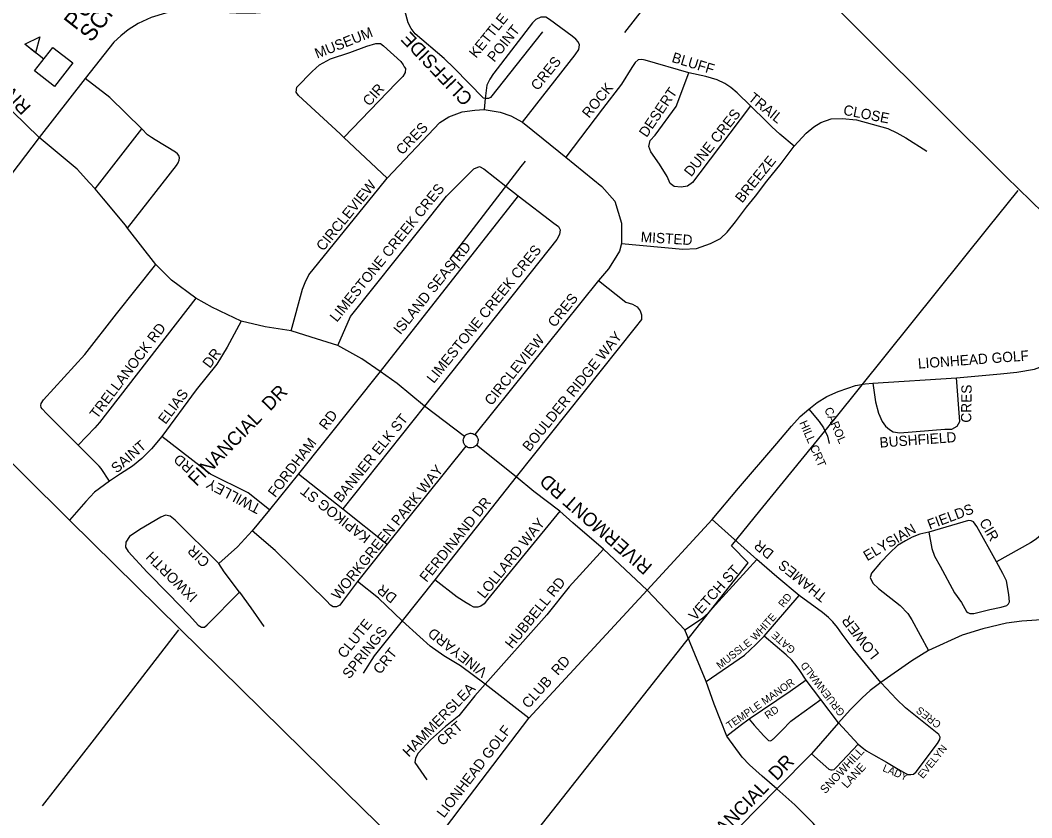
# Model space of a CAD drawing. Extents: x 586326 to 623965, y 4819854 to 4857850.
# Drawn here: x 595945 to 597455, y 4831572 to 4832762 of the extents above; entities that cross this region are included whole.
import ezdxf

# ---------------------------------------------------------------- set-up
doc = ezdxf.new("R2010")
doc.units = 0
for name, color, linetype in [('Lots_Concessions', 7, 'Continuous'), ('Major Rds and Hwys', 7, 'Continuous'), ('Minor Rd Lbls', 7, 'Continuous'), ('Minor Rds', 7, 'Continuous'), ('Private Rd Lbls', 7, 'Continuous'), ('Private Rds', 7, 'Continuous'), ('Proposed Minor Rds', 7, 'Continuous'), ('Proposed Rd Lbls', 7, 'Continuous'), ('Proposed Secondary Rds', 7, 'Continuous'), ('School Syms_Lbls', 7, 'Continuous')]:
    doc.layers.add(name, color=color, linetype=linetype)

msp = doc.modelspace()

# ---------------------------------------------------------------- linework, layer by layer
at = {"layer": 'Lots_Concessions'}
for p, q in [((596847.2, 4832744), (596908, 4832822.5)), ((596586.7, 4832406.3), (596692.8, 4832543.9)), ((596692.8, 4832543.9), (596699, 4832552)), ((597389, 4832452), (597434.4, 4832508.3)), ((597161.5, 4832167.9), (597389, 4832452)), ((596586.7, 4832406.3), (596600.7, 4832392.3)), ((597049, 4832030.3), (597161.5, 4832167.9)), ((597006.8, 4831977.9), (597049, 4832030.3)), ((597031.4, 4831952.5), (597006.8, 4831977.9)), ((596616.5, 4831426.8), (597031.4, 4831952.5)), ((596055.6, 4831689.7), (596181.5, 4831852.5)), ((595978.3, 4831590.2), (596055.6, 4831689.7))]:
    msp.add_line(p, q, dxfattribs=at)
at = {"layer": 'Major Rds and Hwys'}
for points in [[(597416.6, 4832528.7), (597001.7, 4832942.3), (596973.6, 4832970), (596862.2, 4833079.8)], [(596502.7, 4832838.1), (596461.5, 4832820.5), (596436.6, 4832808.3), (596409.9, 4832797.3), (596378.6, 4832786.7), (596349, 4832778.9), (596324.5, 4832774.9), (596296.8, 4832772.8), (596267.3, 4832773.1), (596246.6, 4832773.9), (596205.7, 4832777.2), (596195.4, 4832777.5), (596174.9, 4832775.3), (596161.7, 4832772.9), (596140.3, 4832766.4), (596121, 4832757.5), (596105.8, 4832747.9), (596095.1, 4832739.3), (596084.8, 4832729.8), (596041.7, 4832675.4)], [(596041.7, 4832675.4), (595973.4, 4832587.2)], [(595973.4, 4832587.2), (595898.8, 4832490.5), (595858.3, 4832438.3)], [(597600.8, 4832349.8), (597416.6, 4832528.7)], [(596018.4, 4832016.4), (595742.3, 4832290.1)], [(596086, 4831949.9), (596018.4, 4832016.4)], [(596539.8, 4831504.4), (596458.2, 4831583.4), (596182.6, 4831854.7), (596086, 4831949.9)]]:
    msp.add_lwpolyline(points, dxfattribs=at)
at = {"layer": 'Minor Rds'}
for points in [[(597342.4, 4832228.8), (597408.2, 4832234.8), (597432.4, 4832237.1), (597458.7, 4832241.6), (597482.8, 4832250.6), (597485, 4832251.9)], [(597217.3, 4832220.6), (597221.5, 4832192.8), (597226.1, 4832176.1), (597231.3, 4832163.7), (597236.4, 4832156.6), (597242.4, 4832151.5), (597247.7, 4832148.2), (597257.9, 4832146.8), (597324.8, 4832152), (597335.3, 4832152.1), (597343.2, 4832156.4), (597347.3, 4832163.5), (597342.4, 4832228.8)], [(597217.3, 4832220.6), (597342.4, 4832228.8)], [(597121.8, 4832181.8), (597134.4, 4832191.7), (597149, 4832201.1), (597166, 4832208.5), (597180.2, 4832213.5), (597191.8, 4832217.2), (597206.1, 4832219.8), (597217.3, 4832220.6)], [(596977.6, 4832017.3), (597017.2, 4832064), (597074, 4832130.9), (597096.2, 4832156.7), (597109.3, 4832171.2), (597121.8, 4832181.8)], [(597121.8, 4832181.8), (597137.3, 4832163.5), (597144.1, 4832153.9), (597150.1, 4832141.7), (597152.3, 4832130.7)], [(596880.9, 4831911.7), (596977.6, 4832017.3)], [(597044.6, 4831957.7), (596977.6, 4832017.3)], [(597401.9, 4831953.9), (597372.7, 4832007), (597368, 4832013.6), (597364.3, 4832015.5), (597360.2, 4832015.9), (597301.2, 4831998.3)], [(597553.1, 4831968.3), (597508.6, 4832011.9), (597504.5, 4832015.5), (597500, 4832016.7), (597496.3, 4832016.3), (597491.9, 4832014.2), (597461.2, 4831988), (597452.7, 4831982.4), (597401.9, 4831953.9)], [(597266.4, 4831985.5), (597254.4, 4831978.4), (597243, 4831967.4), (597228.8, 4831953), (597215.4, 4831937.3), (597213.5, 4831931), (597217.5, 4831922.2)], [(597301.2, 4831998.3), (597287.8, 4831995.5), (597276.3, 4831990.8), (597266.4, 4831985.5)], [(597301.2, 4831998.3), (597305.4, 4831974), (597309.8, 4831962.6), (597317.9, 4831947.9), (597339.6, 4831908.1), (597349.7, 4831893.3), (597357.3, 4831880.2), (597359.5, 4831878.3), (597362.4, 4831877.2), (597368.1, 4831877), (597392.1, 4831882.8), (597409.2, 4831886.7), (597417.3, 4831889.1), (597419.8, 4831891.3), (597421.4, 4831894.2), (597420.6, 4831905.2), (597417, 4831926), (597411.5, 4831936.9), (597401.9, 4831953.9)], [(596936.7, 4831852.8), (596963.4, 4831870.1), (596972.1, 4831877.8), (596982.8, 4831889.8), (597044.6, 4831957.7)], [(597107.7, 4831904), (597074.1, 4831932), (597044.6, 4831957.7)], [(597217.5, 4831922.2), (597226.2, 4831914.3), (597258.5, 4831889.1), (597269.6, 4831877.2), (597275.9, 4831867.7), (597300.5, 4831821.9)], [(597055.3, 4831843.2), (597107.7, 4831904)], [(597229.5, 4831774.1), (597188.4, 4831824.2), (597172, 4831846.2), (597164.8, 4831856.1), (597157.7, 4831864.6), (597151.2, 4831871.2), (597142.4, 4831878.7), (597107.7, 4831904)], [(596968.8, 4831775.8), (597026.1, 4831815), (597042.7, 4831831), (597055.3, 4831843.2)], [(597117.8, 4831777.6), (597108.7, 4831792.1), (597103.1, 4831799.5), (597096.6, 4831807.2), (597088.4, 4831815.3), (597055.3, 4831843.2)], [(597140.1, 4831748.6), (597117.8, 4831777.6)], [(597195.7, 4831682.1), (597201.7, 4831677), (597208.2, 4831672.2), (597218.5, 4831665.9), (597238, 4831655.2), (597252.9, 4831646.3), (597269.2, 4831636.9), (597274.1, 4831636.6), (597278.2, 4831637.3), (597282, 4831640.9), (597314.2, 4831682.9), (597317.7, 4831689), (597317.8, 4831692.5), (597315.8, 4831696.4), (597310.9, 4831700.2), (597266.5, 4831736.5), (597253, 4831749.1), (597238.1, 4831765.3), (597229.5, 4831774.1)], [(597166.4, 4831713.7), (597140.1, 4831748.6)], [(597166.4, 4831713.7), (597195.7, 4831682.1)], [(597126.1, 4831667.8), (597151.8, 4831644.8), (597154.6, 4831643.7), (597156.9, 4831643.5), (597159.7, 4831644.2), (597163.3, 4831647.6), (597195.7, 4831682.1)]]:
    msp.add_lwpolyline(points, dxfattribs=at)
at = {"layer": 'Private Rds'}
for points in [[(596592.6, 4832690.9), (596577.8, 4832705.1), (596534.5, 4832742.1), (596528.5, 4832750.2), (596524, 4832758.7), (596502.7, 4832838.1)], [(596724.5, 4832745.1), (596646.7, 4832646.9), (596643.7, 4832645.8), (596638.8, 4832645.6)], [(596638.8, 4832645.6), (596636.5, 4832646.3), (596592.6, 4832690.9)]]:
    msp.add_lwpolyline(points, dxfattribs=at)
at = {"layer": 'Proposed Minor Rds'}
for points in [[(596694.5, 4832610.1), (596773.1, 4832710.7), (596778.6, 4832718.7), (596779.9, 4832725.7), (596777.8, 4832730.3), (596774, 4832734.2), (596768.7, 4832738.8), (596734.8, 4832763.3), (596729.2, 4832767), (596721.9, 4832767.2), (596714.3, 4832763.4), (596709.4, 4832758.5), (596651.6, 4832683.3), (596651.3, 4832682.7), (596645.7, 4832674.5), (596641.6, 4832665.5), (596638.8, 4832645.6)], [(596422.2, 4832592.8), (596360.2, 4832650), (596356.6, 4832655.2), (596357.9, 4832662.4), (596380.5, 4832686.1), (596391.4, 4832696), (596407.8, 4832704.6), (596436.9, 4832714.4), (596462.1, 4832723.7), (596475.6, 4832727.9), (596482.5, 4832727.7), (596486.9, 4832724)], [(596486.9, 4832724), (596512.9, 4832700.9), (596516.6, 4832695.9), (596518.2, 4832693.1)], [(596943, 4832684), (596877.6, 4832702.6), (596872.9, 4832703.8), (596867.5, 4832703.4), (596862.8, 4832699.5), (596858, 4832692.1), (596842.2, 4832666.9), (596813.9, 4832630.3), (596759.3, 4832558.3)], [(596518.2, 4832693.1), (596519.8, 4832690.4), (596519.6, 4832684.4), (596516, 4832678.4), (596505.9, 4832668.7), (596427.9, 4832587.5)], [(597035, 4832634.5), (596959.5, 4832534.5), (596948.6, 4832520.2), (596940.9, 4832515), (596931.4, 4832513.4), (596921.2, 4832514.1), (596915.1, 4832518.8), (596910.5, 4832529.1), (596899, 4832547.4), (596886, 4832565.8), (596883.3, 4832574), (596885.4, 4832582.8), (596892.8, 4832591), (596924.1, 4832633.8), (596943, 4832684)], [(597035, 4832634.5), (597014.9, 4832654.2), (597005.5, 4832662.2), (596996.5, 4832667.9), (596985, 4832673.4), (596968.3, 4832678.4), (596943, 4832684)], [(596126.3, 4832600.2), (596078.4, 4832646.9), (596041.7, 4832675.4)], [(596638.8, 4832645.6), (596637.6, 4832629)], [(597099.9, 4832574.7), (597078.8, 4832592.3), (597067, 4832603.2), (597058.6, 4832611.4), (597035, 4832634.5)], [(596492.7, 4832526.9), (596571, 4832610), (596584.6, 4832618.2), (596604.4, 4832625.7), (596623.4, 4832628.4), (596637.6, 4832629)], [(596637.6, 4832629), (596661.5, 4832625), (596677.2, 4832619.5), (596694.5, 4832610.1)], [(596694.5, 4832610.1), (596725.4, 4832585.4)], [(597129.5, 4832603.2), (597139.7, 4832609.6), (597155.2, 4832615.1), (597172, 4832615.7), (597193.3, 4832613.6), (597239.7, 4832600.6), (597253.3, 4832594.5), (597266.7, 4832587.1), (597298, 4832566.8)], [(596056.5, 4832510.7), (596126.3, 4832600.2)], [(596105.2, 4832452.1), (596178.3, 4832545.8), (596180.7, 4832549.8), (596182.2, 4832553.5), (596182.5, 4832557), (596181.5, 4832560.3), (596179.5, 4832563.1), (596176.8, 4832565.6), (596146.3, 4832584), (596140.8, 4832587.5), (596135, 4832591.6), (596126.3, 4832600.2)], [(596427.9, 4832587.5), (596422.2, 4832592.8)], [(597099.9, 4832574.7), (597118, 4832593.9), (597129.5, 4832603.2)], [(596492.7, 4832526.9), (596427.9, 4832587.5)], [(596725.5, 4832585.3), (596759.3, 4832558.3)], [(596842.5, 4832429.1), (596933.7, 4832420.9), (596954.1, 4832421.6), (596975.2, 4832429.1), (596990.1, 4832436.5), (597000.3, 4832446.1), (597012.6, 4832461.7), (597028.9, 4832483.5), (597042.5, 4832499.8), (597059.5, 4832522.3), (597080.6, 4832548.8), (597099.9, 4832574.7)], [(596759.3, 4832558.3), (596813.2, 4832514.1), (596832.3, 4832492.3), (596842.5, 4832459.7), (596842.5, 4832429.1)], [(596541.8, 4832450.5), (596581.2, 4832499.8), (596606.4, 4832525), (596622.1, 4832540.6), (596630.2, 4832544), (596636.9, 4832540.8), (596669.7, 4832514.8)], [(596480.2, 4832511.5), (596492.7, 4832526.9)], [(596669.7, 4832514.8), (596688.1, 4832500.2)], [(596349.5, 4832298.9), (596366, 4832360.9), (596370.2, 4832371.2), (596375.6, 4832382.3), (596480.2, 4832511.5)], [(596688.1, 4832500.2), (596482, 4832238.4)], [(596688.1, 4832500.2), (596741.4, 4832459.6), (596748.4, 4832454.5), (596750.7, 4832449.4), (596749.7, 4832442.7), (596745.9, 4832435.2), (596548.1, 4832186.5)], [(596419, 4832277), (596437.7, 4832320.2), (596541.8, 4832450.5)], [(596842.5, 4832429.1), (596839.4, 4832418), (596831.6, 4832404.7), (596823, 4832391.2), (596807.8, 4832373.9)], [(595984.1, 4832175.5), (595977.4, 4832182.4), (595976.1, 4832184.6), (595975.5, 4832187.3), (595976, 4832190.4), (595979.8, 4832195.8), (596041.1, 4832263.7), (596088.5, 4832324.3), (596147.4, 4832397.7)], [(596807.8, 4832373.9), (596623.4, 4832144)], [(596807.8, 4832373.9), (596849, 4832341.6), (596858.8, 4832338.6), (596865.8, 4832334.5), (596870.1, 4832328.6), (596872.4, 4832322.6), (596872, 4832315.7), (596862.9, 4832303.9), (596685, 4832080.9)], [(596207.1, 4832347.6), (596063.3, 4832162.2), (596056.2, 4832154.1), (596031.5, 4832128.4)], [(596274.5, 4832313.3), (596253.6, 4832274.4), (596238.6, 4832249), (596207.5, 4832211), (596156.5, 4832141)], [(596482, 4832238.4), (596360.3, 4832085.3)], [(596548.1, 4832186.5), (596426.2, 4832033.3)], [(596031.5, 4832128.4), (595984.1, 4832175.5)], [(596156.5, 4832141), (596140.8, 4832123), (596126.6, 4832108.6), (596112.4, 4832097.1), (596094.6, 4832085.3), (596078, 4832074.7)], [(596316.9, 4832031.9), (596285.3, 4832056.9), (596229, 4832085), (596156.5, 4832141)], [(596062.7, 4832096.7), (596031.5, 4832128.4)], [(596610.2, 4832126.6), (596492.7, 4831980.3)], [(596078, 4832074.7), (596065.6, 4832093.5), (596062.7, 4832096.7)], [(596360.3, 4832085.3), (596316.9, 4832031.9)], [(596360.3, 4832085.3), (596426.2, 4832033.3)], [(596685, 4832080.9), (596563.7, 4831927.4)], [(596078, 4832074.7), (596055.6, 4832057.9), (596043, 4832044.4), (596018.4, 4832016.4)], [(596316.9, 4832031.9), (596291.3, 4832000.4)], [(596426.2, 4832033.3), (596492.7, 4831980.3)], [(596241.1, 4831951.8), (596176.2, 4832016.5), (596168.5, 4832022.5), (596161.6, 4832023.8), (596154.8, 4832020.9), (596123.3, 4832002.3), (596123.2, 4832002.2), (596108.1, 4831992), (596102.4, 4831983.7), (596102, 4831975.8), (596106, 4831969.6), (596134.6, 4831938.7)], [(596750.2, 4832029.6), (596642.6, 4831897.7), (596637.3, 4831891.6), (596632.5, 4831888), (596627.8, 4831886.6), (596621.8, 4831886.7), (596616.5, 4831889.4), (596610.5, 4831893.1), (596597.2, 4831901.2), (596563.7, 4831927.4)], [(596291.3, 4832000.4), (596269.3, 4831976.6), (596241.1, 4831951.8)], [(596448.3, 4831924.8), (596425.8, 4831894.8), (596421.9, 4831889.6), (596416.8, 4831886.9), (596411.8, 4831887.2), (596407.9, 4831889.6), (596402.1, 4831895.8), (596325.6, 4831971.3), (596291.3, 4832000.4)], [(596492.7, 4831980.3), (596471.6, 4831953.9), (596448.3, 4831924.8)], [(596815.3, 4831973), (596764.4, 4831916.9), (596730.7, 4831875.1), (596638.8, 4831771.8)], [(596249.3, 4831939), (596241.1, 4831951.8)], [(596134.6, 4831938.7), (596166.1, 4831906.2)], [(596272.1, 4831909), (596249.3, 4831939)], [(596515.2, 4831866.2), (596479.5, 4831900), (596448.3, 4831924.8)], [(596563.7, 4831927.4), (596515.2, 4831866.2)], [(596197.6, 4831873.9), (596210.6, 4831859.6), (596215.4, 4831856.7), (596220.1, 4831856.7), (596223.8, 4831859.9), (596272.1, 4831909)], [(596272.1, 4831909), (596289, 4831885.7), (596308.4, 4831857.6)], [(596704, 4831720.9), (596880.9, 4831911.7)], [(596166.1, 4831906.2), (596197.6, 4831873.9)], [(596515.2, 4831866.2), (596473, 4831813.7), (596456.7, 4831788.2)], [(596638.8, 4831771.8), (596602.1, 4831799), (596577.1, 4831813.9), (596557, 4831828.5), (596541.3, 4831842.3), (596515.2, 4831866.2)], [(597117.8, 4831777.6), (597094.3, 4831760.7), (597033.1, 4831719.3)], [(596638.8, 4831771.8), (596623.5, 4831754.2), (596599.7, 4831724.4), (596589.6, 4831716.5)], [(596704, 4831720.9), (596638.8, 4831771.8)], [(597033.1, 4831719.3), (597040.5, 4831710.3), (597054.8, 4831694.7), (597059.6, 4831689.4), (597061.9, 4831687.5), (597064.1, 4831686.8), (597066, 4831687.5), (597066.6, 4831688), (597068.5, 4831689.7), (597069.1, 4831690.2), (597081.5, 4831702.4), (597094.9, 4831716.2), (597102.7, 4831721.9), (597140.1, 4831748.6)], [(596589.6, 4831716.5), (596579.6, 4831708.6), (596557.3, 4831688.7), (596539.1, 4831668.6), (596534.9, 4831661.2), (596533.7, 4831654.5), (596551.9, 4831628.9)], [(596539.8, 4831504.4), (596605.8, 4831592), (596704, 4831720.9)], [(597033.1, 4831719.3), (597019.5, 4831709.2), (596999.8, 4831694)]]:
    msp.add_lwpolyline(points, dxfattribs=at)
at = {"layer": 'Proposed Secondary Rds'}
for points in [[(595973.4, 4832587.2), (595933.3, 4832626)], [(596056.5, 4832510.7), (596048.5, 4832519.9), (596030.1, 4832540), (595973.4, 4832587.2)], [(596105.2, 4832452.1), (596101.8, 4832456.5), (596069.4, 4832495.8), (596056.5, 4832510.7)], [(596147.4, 4832397.7), (596105.2, 4832452.1)], [(596207.1, 4832347.6), (596170.5, 4832374.4), (596147.4, 4832397.7)], [(596243.4, 4832328.1), (596240.4, 4832329.6), (596232.1, 4832333.6), (596207.1, 4832347.6)], [(596274.5, 4832313.3), (596243.4, 4832328.1)], [(596349.5, 4832298.9), (596310.5, 4832304.9), (596274.5, 4832313.3)], [(596419, 4832277), (596379.4, 4832289.3), (596349.5, 4832298.9)], [(596482, 4832238.4), (596454.7, 4832257.3), (596419, 4832277)], [(596548.1, 4832186.5), (596507.5, 4832220.1), (596482, 4832238.4)], [(596608.2, 4832141.2), (596548.1, 4832186.5)], [(596610.2, 4832126.6), (596609.5, 4832127.2), (596608.5, 4832128.4), (596608.1, 4832129), (596607, 4832131.2), (596606.7, 4832132), (596606.3, 4832134.3), (596606.2, 4832135.5), (596606.6, 4832137.9), (596606.9, 4832138.8), (596608.2, 4832141.2)], [(596608.2, 4832141.2), (596609.2, 4832142.5), (596610.1, 4832143.5), (596611.1, 4832144.1), (596611.9, 4832144.7), (596613.6, 4832145.4), (596614.8, 4832145.8), (596616.6, 4832146), (596617.5, 4832146), (596619, 4832145.8), (596620.4, 4832145.6), (596622.1, 4832144.8), (596623.4, 4832144)], [(596623.4, 4832144), (596624.8, 4832143), (596625.9, 4832141.8), (596627, 4832140.1), (596627.8, 4832138.3), (596628.2, 4832136.7), (596628.3, 4832135.2), (596628.1, 4832133.7), (596627.9, 4832132.5), (596627.2, 4832130.6), (596626.6, 4832129.2), (596625.8, 4832128.2)], [(596625.8, 4832128.2), (596625, 4832127.2), (596623.7, 4832126.2), (596623.1, 4832125.8), (596621.7, 4832125.1), (596620.8, 4832124.7), (596618.6, 4832124.2), (596617.8, 4832124.1), (596615.3, 4832124.3), (596614.5, 4832124.4), (596613.2, 4832124.9), (596612.1, 4832125.3), (596610.2, 4832126.6)], [(596685, 4832080.9), (596625.8, 4832128.2)], [(596750.2, 4832029.6), (596711.7, 4832059.1), (596685, 4832080.9)], [(596815.3, 4831973), (596769.7, 4832012.5), (596750.2, 4832029.6)], [(596880.9, 4831911.7), (596815.3, 4831973)], [(596936.7, 4831852.8), (596880.9, 4831911.7)], [(597543.5, 4831872.5), (597523.1, 4831870.8), (597476.7, 4831868.1), (597440.1, 4831865.4), (597417.2, 4831862.6), (597381.7, 4831854.2), (597350.7, 4831844.7), (597300.5, 4831821.9)], [(596968.8, 4831775.8), (596951.8, 4831816.5), (596936.7, 4831852.8)], [(597300.5, 4831821.9), (597275.9, 4831806.4)], [(597275.9, 4831806.4), (597229.5, 4831774.1)], [(596999.8, 4831694), (596980.8, 4831741.7), (596968.8, 4831775.8)], [(597229.5, 4831774.1), (597213.4, 4831762), (597201.5, 4831751.3), (597183.8, 4831733.2), (597166.4, 4831713.7)], [(597166.4, 4831713.7), (597126.1, 4831667.8)], [(597074.4, 4831615.3), (597052.2, 4831634.4), (597033.4, 4831651.4), (597022.7, 4831662.6), (596999.8, 4831694)], [(597126.1, 4831667.8), (597074.4, 4831615.3)], [(597074.4, 4831615.3), (596963.7, 4831503)], [(597132, 4831559.9), (597128.6, 4831563.9), (597101.2, 4831591.5), (597074.4, 4831615.3)]]:
    msp.add_lwpolyline(points, dxfattribs=at)
at = {"layer": 'School Syms_Lbls'}
msp.add_line((595980, 4832704.3), (595951.6, 4832726.5), dxfattribs=at)
for points in [[(595951.6, 4832726.5), (595974.4, 4832737.5), (595967.5, 4832714)], [(595966.4, 4832686.8), (595993.7, 4832721.7), (596023.3, 4832698.6), (595996, 4832663.7)]]:
    msp.add_lwpolyline(points, close=True, dxfattribs=at)

# ---------------------------------------------------------------- texts
at = {"layer": 'Minor Rd Lbls'}
for s, height, rotation, p in [('LIONHEAD GOLF', 15.299, 4.2333, (597285.4, 4832242.4)), ('CRES', 15.3, 89.112, (597364.3, 4832161.7)), ('CAROL', 12.39, 293.5796, (597144.8, 4832181.6)), ('HILL CRT', 12.39, 293.5796, (597107.5, 4832161.8)), ('BUSHFIELD', 15.3, 4.2333, (597228.1, 4832124.5)), ('FIELDS', 15.3, 20.5716, (597302.4, 4832001.9)), ('CIR', 15.3, 299.9305, (597375.8, 4832013.6)), ('ELYSIAN', 15.3, 30.6008, (597209.1, 4831954.9)), ('THAMES   DR', 15.299, 141.0497, (597150.6, 4831904.6)), ('VETCH ST', 15.3, 48.3035, (596952.5, 4831865.2)), ('RD', 11.15, 51.3819, (597084.1, 4831885)), ('WHITE', 11.15, 47.9779, (597042.4, 4831835.5)), ('LOWER', 15.3, 128.0024, (597228, 4831816.4)), ('GATE', 11.15, 138.5044, (597102.9, 4831824.3)), ('MUSSLE', 11.15, 37.9339, (596989.4, 4831793.7)), ('GRUENWALD', 11.15, 127.4735, (597176.5, 4831729.3)), ('CRES', 11.15, 142.2155, (597320.6, 4831713.5)), ('SNOWHILL', 12.39, 46.9499, (597146.6, 4831607.2)), ('EVELYN', 11.15, 51.2424, (597292.3, 4831629.7)), ('LANE', 12.39, 46.9499, (597178.6, 4831615.3)), ('LADY', 11.15, 336.8121, (597231.2, 4831642.3))]:
    msp.add_text(s, height=height, rotation=rotation, dxfattribs=at).set_placement(p)
at = {"layer": 'Private Rd Lbls'}
msp.add_text('CLIFFSIDE', height=20.25, rotation=133.5633, dxfattribs=at).set_placement((596621.7, 4832646.7))
at = {"layer": 'Proposed Rd Lbls'}
for s, height, rotation, p in [('RIVERMONT RD', 20.356, 133.5725, (595962.3, 4832633.4)), ('KETTLE', 15.3, 51.0497, (596625.4, 4832704.8)), ('POINT', 15.3, 51.0497, (596652.5, 4832698.8)), ('MUSEUM', 15.3, 21.6816, (596388.2, 4832704.9)), ('BLUFF', 15.3, 342.9732, (596916.3, 4832700.4)), ('CRES', 15.3, 51.0497, (596717.5, 4832656.3)), ('CIR', 15.3, 48.2497, (596466, 4832633.1)), ('ROCK', 15.3, 51.0497, (596794, 4832615.2)), ('DESERT', 15.3, 55.8912, (596879.9, 4832586.5)), ('TRAIL', 15.3, 320.7455, (597030.5, 4832644.1)), ('CLOSE', 15.3, 348.9221, (597172.6, 4832621.5)), ('DUNE CRES', 15.3, 51.6985, (596946.4, 4832527.8)), ('CRES', 15.3, 45.7168, (596515.1, 4832560.4)), ('BREEZE', 15.3, 51.0497, (597022.5, 4832488.6)), ('CIRCLEVIEW', 15.3, 51.0497, (596397.2, 4832416.8)), ('LIMESTONE CREEK CRES', 15.299, 51.0497, (596417.5, 4832310.9)), ('MISTED', 15.3, 356.3301, (596870.7, 4832431.6)), ('ISLAND SEAS RD', 15.299, 51.0497, (596512.4, 4832292.2)), ('LIMESTONE CREEK CRES', 15.299, 51.0497, (596562.1, 4832219.4)), ('CIRCLEVIEW    CRES', 15.299, 51.0497, (596648.4, 4832186.2)), ('TRELLANOCK RD', 15.299, 52.8214, (596059.5, 4832166.5)), ('BOULDER RIDGE WAY', 15.299, 51.0497, (596705, 4832117.6)), ('DR', 15.3, 52.8214, (596227.9, 4832242)), ('ELIAS', 15.3, 52.8214, (596161.7, 4832158.4)), ('FINANCIAL  DR ', 20.356, 45.658, (596207.9, 4832065.7)), ('FORDHAM    RD', 15.299, 52.8214, (596325.5, 4832049.2)), ('BANNER ELK ST', 15.299, 51.0497, (596423.3, 4832041.5)), ('SAINT', 15.3, 40.9691, (596088.8, 4832085.6)), ('RD', 15.3, 139.4889, (596204.7, 4832097)), ('WORKGREEN PARK WAY', 15.299, 51.0497, (596420, 4831896.3)), ('TWILLEY', 15.3, 152.3054, (596305.5, 4832038.5)), ('RIVERMONT RD', 20.356, 138.8886, (596889.9, 4831948.6)), ('KAPIKOG ST', 15.3, 142.0383, (596469.1, 4831992.7)), ('FERDINAND DR', 15.299, 51.0497, (596551.5, 4831922.6)), ('LOLLARD WAY', 15.299, 51.0497, (596637.6, 4831898.3)), ('IXWORTH', 15.3, 135.566, (596210.9, 4831903.3)), ('CIR', 15.3, 135.566, (596229, 4831955.3)), ('HUBBELL RD', 15.3, 51.0497, (596679, 4831823.5)), ('DR', 15.3, 142.0383, (596508.5, 4831903.2)), ('CLUTE ', 15.3, 51.0497, (596429, 4831808.9)), ('SPRINGS', 15.3, 51.0497, (596436.2, 4831778.4)), ('VINEYARD', 15.3, 142.0383, (596643.7, 4831792.3)), ('CRT', 15.3, 51.0497, (596482.1, 4831785.1)), ('CLUB  RD', 15.3, 48.3659, (596703.6, 4831734.3)), ('TEMPLE MANOR', 11.153, 34.7536, (597003.8, 4831703.9)), ('HAMMERSLEA ', 15.299, 45.5375, (596525, 4831661.7)), ('RD', 11.15, 34.7536, (597060.8, 4831719)), ('CRT', 15.3, 40.6048, (596574.9, 4831678.6)), ('LIONHEAD GOLF', 15.299, 52.3904, (596577.3, 4831571)), ('FINANCIAL  DR ', 20.356, 45.658, (596964.2, 4831513.9))]:
    msp.add_text(s, height=height, rotation=rotation, dxfattribs=at).set_placement(p)
at = {"layer": 'School Syms_Lbls'}
for s, p in [('PUBLIC', (596027.8, 4832746.3)), ('SCHOOL', (596050.9, 4832728.3))]:
    msp.add_text(s, height=25, rotation=52, dxfattribs=at).set_placement(p)

doc.saveas('drawing.dxf')
